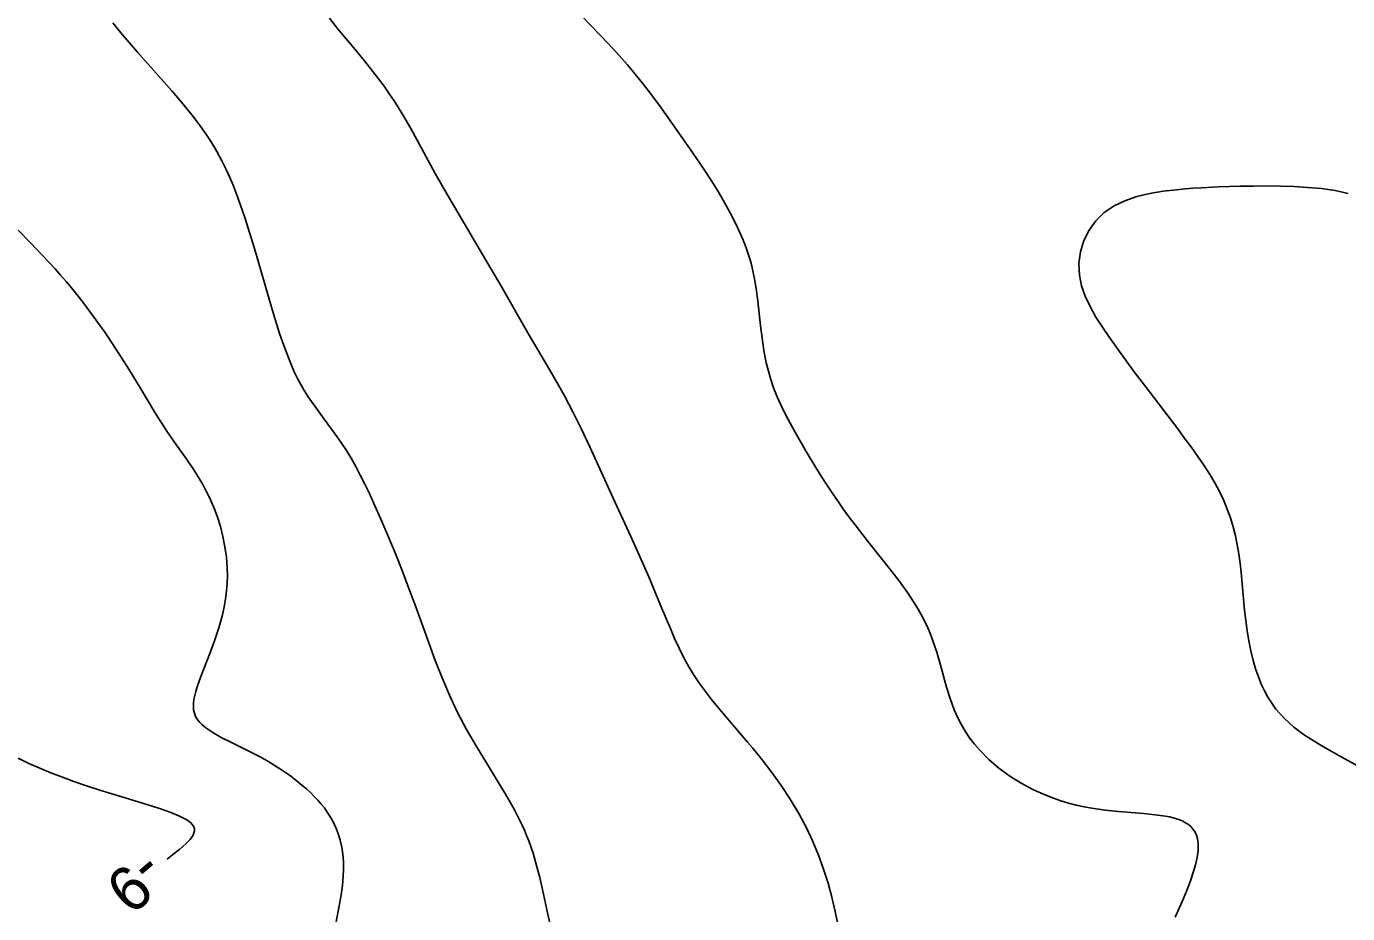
# Model space of a CAD drawing. Extents: x 2602990 to 2605851, y 618069 to 619180.
# Drawn here: x 2604572.4 to 2604632.1, y 618321.1 to 618361.2 of the extents above; entities that cross this region are included whole.
import ezdxf

# ---------------------------------------------------------------- set-up
doc = ezdxf.new("R2010")
doc.units = 0
for name, color, linetype in [('Default', 7, 'Continuous'), ('DTM Contours Major', 7, 'Continuous'), ('DTM Contours Minor', 7, 'Continuous'), ('DTM Contours Minor Text', 7, 'Continuous'), ('Exist DTM Scan Elevation Point', 7, 'Continuous')]:
    doc.layers.add(name, color=color, linetype=linetype)

# ---------------------------------------------------------------- blocks, each defined once
blk = doc.blocks.new('POINT_DISPLAY')
at = {"layer": 'Default'}
blk.add_line((0, 0), (0, 0), dxfattribs=at)

msp = doc.modelspace()

# ---------------------------------------------------------------- linework, layer by layer
at = {"layer": 'DTM Contours Major'}
msp.add_lwpolyline([(2604632.151, 618353.69), (2604631.563, 618353.816), (2604630.946, 618353.905), (2604630.308, 618353.964), (2604629.709, 618353.999), (2604629.102, 618354.02), (2604628.491, 618354.027), (2604627.878, 618354.024), (2604627.266, 618354.013), (2604626.276, 618353.981), (2604625.522, 618353.946), (2604625.149, 618353.922), (2604624.779, 618353.893), (2604624.411, 618353.859), (2604623.789, 618353.784), (2604623.183, 618353.682), (2604622.605, 618353.543), (2604622.063, 618353.36), (2604621.567, 618353.123), (2604621.126, 618352.824), (2604620.747, 618352.456), (2604620.438, 618352.029), (2604620.204, 618351.557), (2604620.05, 618351.053), (2604619.98, 618350.53), (2604620, 618350), (2604620.098, 618349.519), (2604620.262, 618349.044), (2604620.482, 618348.572), (2604620.745, 618348.104), (2604621.04, 618347.639), (2604621.355, 618347.177), (2604621.883, 618346.434), (2604622.427, 618345.694), (2604622.984, 618344.957), (2604624.402, 618343.108), (2604624.745, 618342.65), (2604625.078, 618342.196), (2604625.359, 618341.801), (2604625.627, 618341.406), (2604625.881, 618341.011), (2604626.117, 618340.615), (2604626.333, 618340.215), (2604626.527, 618339.81), (2604626.689, 618339.421), (2604626.83, 618339.026), (2604626.951, 618338.626), (2604627.053, 618338.22), (2604627.139, 618337.811), (2604627.21, 618337.396), (2604627.267, 618336.979), (2604627.313, 618336.559), (2604627.467, 618334.864), (2604627.521, 618334.394), (2604627.586, 618333.929), (2604627.662, 618333.471), (2604627.753, 618333.023), (2604627.86, 618332.588), (2604627.983, 618332.167), (2604628.097, 618331.837), (2604628.225, 618331.52), (2604628.367, 618331.216), (2604628.525, 618330.925), (2604628.698, 618330.649), (2604628.889, 618330.387), (2604629.072, 618330.168), (2604629.269, 618329.96), (2604629.479, 618329.762), (2604629.701, 618329.573), (2604629.935, 618329.391), (2604630.18, 618329.215), (2604630.489, 618329.011), (2604630.812, 618328.812), (2604631.146, 618328.618), (2604631.838, 618328.234), (2604632.608, 618327.81)], dxfattribs=at)
at = {"layer": 'DTM Contours Minor'}
for points in [[(2604586.102, 618361.611), (2604586.513, 618361.089), (2604587.103, 618360.375), (2604587.686, 618359.674), (2604588.063, 618359.204), (2604588.426, 618358.729), (2604588.601, 618358.487), (2604588.814, 618358.18), (2604589.02, 618357.869), (2604589.218, 618357.557), (2604589.409, 618357.244), (2604589.771, 618356.622), (2604590.256, 618355.74), (2604590.884, 618354.586), (2604591.446, 618353.592), (2604592.196, 618352.313), (2604593.17, 618350.671), (2604593.778, 618349.629), (2604595.132, 618347.28), (2604596.066, 618345.697), (2604596.51, 618344.925), (2604596.718, 618344.549), (2604597.118, 618343.796), (2604597.498, 618343.038), (2604597.875, 618342.243), (2604599, 618339.755), (2604599.728, 618338.186), (2604600.12, 618337.317), (2604600.533, 618336.367), (2604601.131, 618334.938), (2604601.509, 618334.022), (2604601.703, 618333.573), (2604601.905, 618333.133), (2604602.119, 618332.705), (2604602.349, 618332.289), (2604602.582, 618331.91), (2604602.831, 618331.541), (2604603.094, 618331.181), (2604603.369, 618330.826), (2604603.655, 618330.474), (2604604.155, 618329.884), (2604605.002, 618328.898), (2604605.219, 618328.638), (2604605.657, 618328.095), (2604606.093, 618327.524), (2604606.52, 618326.928), (2604606.929, 618326.31), (2604607.314, 618325.671), (2604607.667, 618325.015), (2604607.954, 618324.406), (2604608.21, 618323.787), (2604608.437, 618323.159), (2604608.637, 618322.525), (2604608.81, 618321.885), (2604608.961, 618321.242), (2604609.076, 618320.67)], [(2604597.105, 618362.121), (2604598.719, 618360.445), (2604599.197, 618359.926), (2604599.566, 618359.505), (2604599.983, 618359.006), (2604600.249, 618358.673), (2604600.508, 618358.337), (2604601.016, 618357.655), (2604601.771, 618356.6), (2604602.411, 618355.687), (2604602.84, 618355.058), (2604603.054, 618354.736), (2604603.363, 618354.257), (2604603.666, 618353.769), (2604603.957, 618353.275), (2604604.231, 618352.779), (2604604.484, 618352.284), (2604604.71, 618351.793), (2604604.804, 618351.572), (2604604.89, 618351.352), (2604604.971, 618351.133), (2604605.045, 618350.913), (2604605.113, 618350.692), (2604605.175, 618350.47), (2604605.26, 618350.113), (2604605.333, 618349.749), (2604605.394, 618349.376), (2604605.466, 618348.833), (2604605.591, 618347.712), (2604605.659, 618347.147), (2604605.742, 618346.588), (2604605.847, 618346.041), (2604605.941, 618345.657), (2604606.052, 618345.28), (2604606.179, 618344.91), (2604606.341, 618344.502), (2604606.521, 618344.099), (2604606.717, 618343.699), (2604606.926, 618343.301), (2604607.146, 618342.903), (2604607.604, 618342.108), (2604608.081, 618341.311), (2604608.33, 618340.912), (2604608.585, 618340.514), (2604608.848, 618340.118), (2604609.092, 618339.763), (2604609.342, 618339.41), (2604609.598, 618339.058), (2604609.86, 618338.708), (2604610.402, 618338.009), (2604611.523, 618336.603), (2604611.883, 618336.132), (2604612.223, 618335.658), (2604612.538, 618335.181), (2604612.706, 618334.904), (2604612.863, 618334.624), (2604613.009, 618334.341), (2604613.144, 618334.055), (2604613.268, 618333.765), (2604613.382, 618333.469), (2604613.553, 618332.956), (2604613.705, 618332.431), (2604613.996, 618331.376), (2604614.157, 618330.858), (2604614.345, 618330.353), (2604614.491, 618330.024), (2604614.654, 618329.705), (2604614.835, 618329.395), (2604615.035, 618329.095), (2604615.254, 618328.804), (2604615.494, 618328.523), (2604615.904, 618328.108), (2604616.359, 618327.72), (2604616.85, 618327.362), (2604617.373, 618327.036), (2604617.921, 618326.744), (2604618.487, 618326.491), (2604618.825, 618326.361), (2604619.167, 618326.244), (2604619.512, 618326.141), (2604619.861, 618326.05), (2604620.213, 618325.972), (2604620.568, 618325.906), (2604621.168, 618325.821), (2604621.764, 618325.759), (2604622.901, 618325.666), (2604623.42, 618325.615), (2604623.891, 618325.548), (2604624.068, 618325.513), (2604624.235, 618325.473), (2604624.392, 618325.428), (2604624.537, 618325.376), (2604624.672, 618325.319), (2604624.795, 618325.254), (2604624.93, 618325.164), (2604625.048, 618325.064), (2604625.147, 618324.951), (2604625.229, 618324.827), (2604625.293, 618324.69), (2604625.338, 618324.541), (2604625.374, 618324.283), (2604625.369, 618323.997), (2604625.327, 618323.686), (2604625.253, 618323.352), (2604625.151, 618322.998), (2604625.024, 618322.628), (2604624.874, 618322.234), (2604624.706, 618321.827), (2604624.337, 618320.982)], [(2604576.301, 618361.396), (2604576.67, 618360.951), (2604577.043, 618360.509), (2604577.42, 618360.073), (2604578.966, 618358.323), (2604579.327, 618357.905), (2604579.668, 618357.497), (2604579.874, 618357.241), (2604580.07, 618356.989), (2604580.257, 618356.739), (2604580.436, 618356.489), (2604580.606, 618356.24), (2604580.767, 618355.99), (2604580.89, 618355.788), (2604581.009, 618355.584), (2604581.233, 618355.169), (2604581.442, 618354.742), (2604581.593, 618354.404), (2604581.739, 618354.056), (2604581.88, 618353.698), (2604582.017, 618353.329), (2604582.15, 618352.95), (2604582.281, 618352.559), (2604582.423, 618352.117), (2604582.703, 618351.198), (2604583.479, 618348.542), (2604583.661, 618347.944), (2604583.846, 618347.366), (2604584.034, 618346.815), (2604584.225, 618346.3), (2604584.364, 618345.956), (2604584.507, 618345.633), (2604584.655, 618345.328), (2604584.803, 618345.049), (2604584.959, 618344.781), (2604585.171, 618344.448), (2604585.4, 618344.118), (2604585.865, 618343.489), (2604586.361, 618342.816), (2604586.612, 618342.455), (2604586.861, 618342.074), (2604587.074, 618341.721), (2604587.283, 618341.35), (2604587.491, 618340.961), (2604587.697, 618340.552), (2604587.903, 618340.125), (2604588.11, 618339.678), (2604588.425, 618338.97), (2604588.743, 618338.224), (2604589.062, 618337.448), (2604589.379, 618336.647), (2604589.692, 618335.829), (2604590, 618335), (2604590.583, 618333.388), (2604590.881, 618332.587), (2604591.192, 618331.797), (2604591.522, 618331.021), (2604591.878, 618330.264), (2604592.298, 618329.47), (2604592.741, 618328.701), (2604593.192, 618327.958), (2604593.637, 618327.238), (2604594.059, 618326.54), (2604594.444, 618325.862), (2604594.572, 618325.622), (2604594.693, 618325.383), (2604594.806, 618325.146), (2604594.913, 618324.91), (2604595.013, 618324.674), (2604595.106, 618324.439), (2604595.3, 618323.879), (2604595.463, 618323.322), (2604595.602, 618322.77), (2604595.724, 618322.227), (2604595.951, 618321.183), (2604596.112, 618320.521)], [(2604572.019, 618352.027), (2604572.584, 618351.456), (2604573.146, 618350.871), (2604573.694, 618350.276), (2604573.946, 618349.991), (2604574.193, 618349.704), (2604574.434, 618349.416), (2604574.67, 618349.126), (2604574.901, 618348.834), (2604575.128, 618348.539), (2604575.54, 618347.981), (2604575.937, 618347.417), (2604576.318, 618346.853), (2604576.682, 618346.293), (2604577.029, 618345.742), (2604577.563, 618344.863), (2604578.148, 618343.888), (2604578.338, 618343.58), (2604578.528, 618343.282), (2604578.747, 618342.951), (2604579.186, 618342.318), (2604579.613, 618341.713), (2604579.934, 618341.24), (2604580.158, 618340.888), (2604580.37, 618340.53), (2604580.544, 618340.208), (2604580.685, 618339.922), (2604580.817, 618339.626), (2604580.88, 618339.473), (2604581.033, 618339.062), (2604581.168, 618338.632), (2604581.283, 618338.185), (2604581.375, 618337.723), (2604581.439, 618337.249), (2604581.475, 618336.765), (2604581.481, 618336.419), (2604581.471, 618336.069), (2604581.445, 618335.717), (2604581.401, 618335.363), (2604581.341, 618335.008), (2604581.263, 618334.651), (2604581.098, 618334.058), (2604580.902, 618333.473), (2604580.689, 618332.904), (2604580.28, 618331.852), (2604580.116, 618331.386), (2604580.056, 618331.189), (2604580.008, 618331.003), (2604579.972, 618330.827), (2604579.95, 618330.661), (2604579.945, 618330.505), (2604579.955, 618330.357), (2604579.976, 618330.252), (2604580.006, 618330.152), (2604580.046, 618330.055), (2604580.097, 618329.963), (2604580.159, 618329.873), (2604580.231, 618329.786), (2604580.324, 618329.69), (2604580.488, 618329.551), (2604580.549, 618329.505), (2604580.865, 618329.298), (2604581.232, 618329.093), (2604581.637, 618328.887), (2604582.513, 618328.455), (2604582.959, 618328.223), (2604583.305, 618328.028), (2604583.643, 618327.824), (2604583.97, 618327.613), (2604584.284, 618327.394), (2604584.585, 618327.17), (2604584.869, 618326.941), (2604585.059, 618326.777), (2604585.24, 618326.611), (2604585.412, 618326.442), (2604585.574, 618326.27), (2604585.727, 618326.096), (2604585.869, 618325.917), (2604586.001, 618325.735), (2604586.122, 618325.548), (2604586.233, 618325.357), (2604586.333, 618325.161), (2604586.422, 618324.96), (2604586.499, 618324.754), (2604586.588, 618324.457), (2604586.655, 618324.149), (2604586.701, 618323.832), (2604586.727, 618323.505), (2604586.733, 618323.169), (2604586.719, 618322.826), (2604586.681, 618322.417), (2604586.623, 618321.999), (2604586.552, 618321.572), (2604586.393, 618320.695)], [(2604572.024, 618328.162), (2604572.508, 618327.933), (2604573.004, 618327.714), (2604573.509, 618327.505), (2604574.022, 618327.306), (2604574.54, 618327.116), (2604575.062, 618326.935), (2604575.721, 618326.721), (2604576.705, 618326.42), (2604578.04, 618326.019), (2604578.504, 618325.869), (2604578.925, 618325.719), (2604579.29, 618325.569), (2604579.589, 618325.417), (2604579.743, 618325.316), (2604579.826, 618325.248), (2604579.895, 618325.175), (2604579.948, 618325.098), (2604579.981, 618325.019), (2604579.99, 618324.978), (2604579.995, 618324.933), (2604579.993, 618324.887), (2604579.986, 618324.839), (2604579.973, 618324.791), (2604579.929, 618324.69), (2604579.893, 618324.629), (2604579.797, 618324.5), (2604579.672, 618324.363), (2604579.598, 618324.292), (2604579.337, 618324.061), (2604579.023, 618323.809), (2604578.758, 618323.608)]]:
    msp.add_lwpolyline(points, dxfattribs=at)

# ---------------------------------------------------------------- block references
at = {"layer": 'Exist DTM Scan Elevation Point', "xscale": 1.3123333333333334, "yscale": 1.3123333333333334}
for p in [(2604575, 618360), (2604580, 618360), (2604585, 618360), (2604590, 618360), (2604595, 618360), (2604600, 618360), (2604605, 618360), (2604610, 618360), (2604615, 618360), (2604620, 618360), (2604625, 618360), (2604630, 618360), (2604575, 618355), (2604580, 618355), (2604585, 618355), (2604590, 618355), (2604595, 618355), (2604600, 618355), (2604605, 618355), (2604610, 618355), (2604615, 618355), (2604620, 618355), (2604625, 618355), (2604630, 618355), (2604575, 618350), (2604580, 618350), (2604585, 618350), (2604590, 618350), (2604595, 618350), (2604600, 618350), (2604605, 618350), (2604610, 618350), (2604615, 618350), (2604620, 618350), (2604625, 618350), (2604630, 618350), (2604575, 618345), (2604580, 618345), (2604585, 618345), (2604590, 618345), (2604595, 618345), (2604600, 618345), (2604605, 618345), (2604610, 618345), (2604615, 618345), (2604620, 618345), (2604625, 618345), (2604630, 618345), (2604575, 618340), (2604580, 618340), (2604585, 618340), (2604590, 618340), (2604595, 618340), (2604600, 618340), (2604605, 618340), (2604610, 618340), (2604615, 618340), (2604620, 618340), (2604625, 618340), (2604630, 618340), (2604575, 618335), (2604580, 618335), (2604585, 618335), (2604590, 618335), (2604595, 618335), (2604600, 618335), (2604605, 618335), (2604610, 618335), (2604615, 618335), (2604620, 618335), (2604625, 618335), (2604630, 618335), (2604575, 618330), (2604580, 618330), (2604585, 618330), (2604590, 618330), (2604595, 618330), (2604600, 618330), (2604605, 618330), (2604610, 618330), (2604615, 618330), (2604620, 618330), (2604625, 618330), (2604630, 618330), (2604575, 618325), (2604580, 618325), (2604585, 618325), (2604590, 618325), (2604595, 618325), (2604600, 618325), (2604605, 618325), (2604610, 618325), (2604615, 618325), (2604620, 618325), (2604625, 618325), (2604630, 618325)]:
    msp.add_blockref('POINT_DISPLAY', p, dxfattribs=at)

# ---------------------------------------------------------------- texts
at = {"layer": 'DTM Contours Minor Text'}
msp.add_text('-9', height=2, rotation=220.86079, dxfattribs=at).set_placement((2604577.64, 618324.098))

doc.saveas('drawing.dxf')
